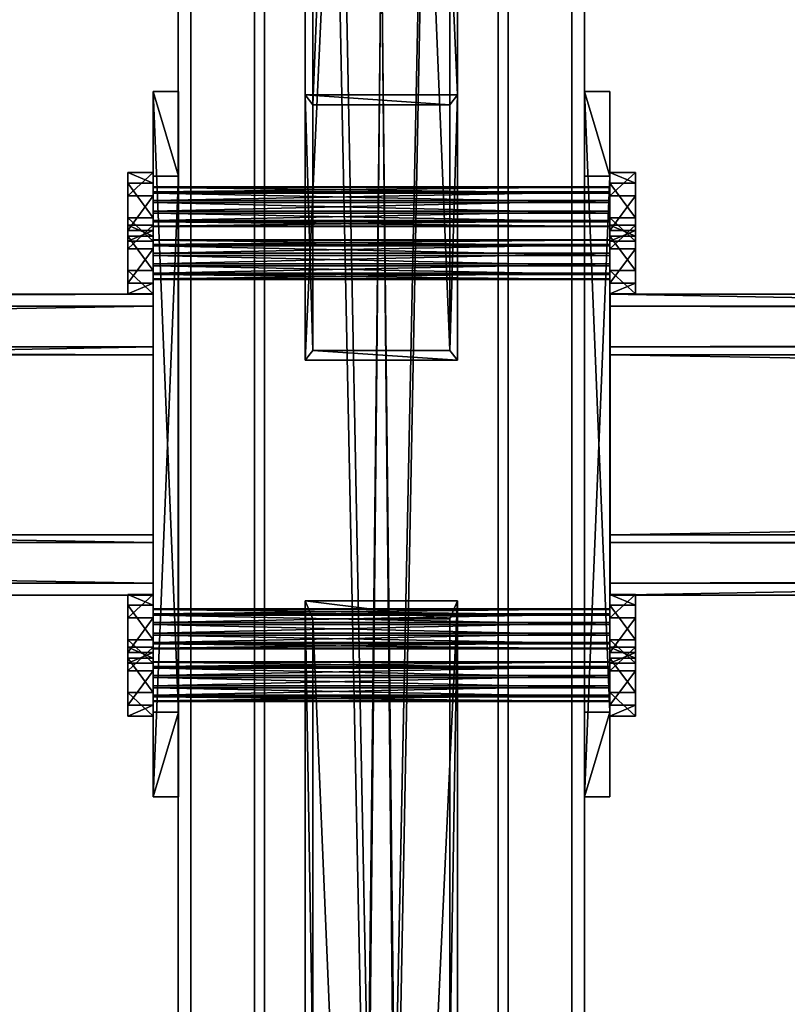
# Model space of a CAD drawing. Header units: millimetres. Extents: x -333 to 67333, y -930 to 39730.
# Tile 341 of 656: x 22158 to 22460, y 4355 to 4743. Entities that reach past the tile are written whole.
import ezdxf

# ---------------------------------------------------------------- set-up
doc = ezdxf.new("R2010")
doc.units = ezdxf.units.MM
for name, color, linetype in [('5', 7, 'Continuous'), ('6', 7, 'Continuous'), ('8', 7, 'Continuous'), ('95', 7, 'Continuous'), ('99', 7, 'Continuous')]:
    doc.layers.add(name, color=color, linetype=linetype)

msp = doc.modelspace()

# ---------------------------------------------------------------- meshes
at = {"layer": '5', "color": 131}
mesh = msp.add_polyface(dxfattribs=at)
corners = [(22346, 185.3, 2984), (22254, 185.3, 2984), (22254, 9385, 2984), (22346, 9385, 2984), (22254, 185.3, 3076), (22254, 9385, 3076), (22346, 185.3, 3076), (22346, 9385, 3076), (22350, 185.3, 2980), (22350, 185.3, 3080), (22350, 9385, 3080), (22350, 9385, 2980), (22250, 185.3, 3080), (22250, 9385, 3080), (22250, 185.3, 2980), (22250, 9385, 2980)]
mesh.append_faces([[corners[k] for k in face] for face in [(0, 2, 3, 3), (1, 5, 2, 2), (4, 7, 5, 5), (6, 3, 7, 7), (8, 10, 11, 11), (9, 13, 10, 10), (12, 15, 13, 13), (14, 11, 15, 15)]], dxfattribs={"vtx0": -1, "color": 131})
mesh.append_faces([[corners[k] for k in face] for face in [(9, 6, 12, 12), (6, 8, 0, 0), (0, 8, 1, 1), (12, 4, 14, 14), (4, 12, 6, 6), (14, 1, 8, 8), (11, 3, 15, 15), (3, 10, 7, 7), (7, 10, 5, 5), (15, 2, 13, 13), (2, 15, 3, 3), (13, 5, 10, 10)]], dxfattribs={"vtx0": -1, "vtx1": -1, "color": 131})
mesh.append_faces([[corners[k] for k in face] for face in [(6, 9, 8, 8), (14, 4, 1, 1), (3, 11, 10, 10), (13, 2, 5, 5)]], dxfattribs={"vtx0": -1, "vtx2": -1, "vtx3": -1, "color": 131})
mesh.append_faces([[corners[k] for k in face] for face in [(0, 1, 2, 2), (1, 4, 5, 5), (4, 6, 7, 7), (6, 0, 3, 3), (8, 9, 10, 10), (9, 12, 13, 13), (12, 14, 15, 15), (14, 8, 11, 11)]], dxfattribs={"vtx2": -1, "vtx3": -1, "color": 131})
mesh = msp.add_polyface(dxfattribs=at)
corners = [(16790.08, 4540.33, 4064.12), (16790.08, 4630.32, 4083.25), (22210.09, 4630.32, 4083.25), (22210.09, 4540.33, 4064.12), (16790.08, 4611.2, 4173.24), (22210.09, 4611.2, 4173.24), (16790.08, 4521.21, 4154.11), (22210.09, 4521.21, 4154.11), (16790.08, 4537.25, 4059.38), (16790.08, 4516.46, 4157.19), (22210.09, 4516.46, 4157.19), (22210.09, 4537.25, 4059.38), (16790.08, 4614.28, 4177.98), (22210.09, 4614.28, 4177.98), (16790.08, 4635.07, 4080.17), (22210.09, 4635.07, 4080.17)]
mesh.append_faces([[corners[k] for k in face] for face in [(0, 2, 3, 3), (1, 5, 2, 2), (4, 7, 5, 5), (6, 3, 7, 7), (8, 10, 11, 11), (9, 13, 10, 10), (12, 15, 13, 13), (14, 11, 15, 15)]], dxfattribs={"vtx0": -1, "color": 131})
mesh.append_faces([[corners[k] for k in face] for face in [(9, 6, 12, 12), (6, 8, 0, 0), (0, 8, 1, 1), (12, 4, 14, 14), (4, 12, 6, 6), (14, 1, 8, 8), (3, 10, 7, 7), (7, 10, 5, 5), (15, 2, 13, 13)]], dxfattribs={"vtx0": -1, "vtx1": -1, "color": 131})
mesh.append_faces([[corners[k] for k in face] for face in [(6, 9, 8, 8), (14, 4, 1, 1), (11, 3, 2, 2), (3, 11, 10, 10), (5, 10, 13, 13), (2, 15, 11, 11), (13, 2, 5, 5)]], dxfattribs={"vtx0": -1, "vtx2": -1, "vtx3": -1, "color": 131})
mesh.append_faces([[corners[k] for k in face] for face in [(0, 1, 2, 2), (1, 4, 5, 5), (4, 6, 7, 7), (6, 0, 3, 3), (8, 9, 10, 10), (9, 12, 13, 13), (12, 14, 15, 15), (14, 8, 11, 11)]], dxfattribs={"vtx2": -1, "vtx3": -1, "color": 131})
mesh = msp.add_polyface(dxfattribs=at)
corners = [(22390.09, 4540.33, 4064.12), (22390.09, 4630.32, 4083.25), (27810.08, 4630.32, 4083.25), (27810.08, 4540.33, 4064.12), (22390.09, 4611.2, 4173.24), (27810.08, 4611.2, 4173.24), (22390.09, 4521.21, 4154.11), (27810.08, 4521.21, 4154.11), (22390.09, 4537.25, 4059.38), (22390.09, 4516.46, 4157.19), (27810.08, 4516.46, 4157.19), (27810.08, 4537.25, 4059.38), (22390.09, 4614.28, 4177.98), (27810.08, 4614.28, 4177.98), (22390.09, 4635.07, 4080.17), (27810.08, 4635.07, 4080.17)]
mesh.append_faces([[corners[k] for k in face] for face in [(0, 2, 3, 3), (1, 5, 2, 2), (4, 7, 5, 5), (6, 3, 7, 7), (8, 10, 11, 11), (9, 13, 10, 10), (12, 15, 13, 13), (14, 11, 15, 15)]], dxfattribs={"vtx0": -1, "color": 131})
mesh.append_faces([[corners[k] for k in face] for face in [(9, 6, 12, 12), (6, 8, 0, 0), (0, 8, 1, 1), (12, 4, 14, 14), (4, 12, 6, 6), (14, 1, 8, 8), (11, 3, 15, 15), (3, 10, 7, 7), (13, 7, 10, 10)]], dxfattribs={"vtx0": -1, "vtx1": -1, "color": 131})
mesh.append_faces([[corners[k] for k in face] for face in [(6, 9, 8, 8), (14, 4, 1, 1), (3, 11, 10, 10), (15, 3, 2, 2), (2, 13, 15, 15), (13, 2, 5, 5), (13, 5, 7, 7)]], dxfattribs={"vtx0": -1, "vtx2": -1, "vtx3": -1, "color": 131})
mesh.append_faces([[corners[k] for k in face] for face in [(0, 1, 2, 2), (1, 4, 5, 5), (4, 6, 7, 7), (6, 0, 3, 3), (8, 9, 10, 10), (9, 12, 13, 13), (12, 14, 15, 15), (14, 8, 11, 11)]], dxfattribs={"vtx2": -1, "vtx3": -1, "color": 131})
at = {"layer": '6', "color": 2}
mesh = msp.add_polyface(dxfattribs=at)
corners = [(22225, 7914.78, 4751.68), (22375, 7914.78, 4751.68), (22375, 175.3, 3106.65), (22225, 175.3, 3106.65), (22375, 7883.59, 4898.4), (22375, 25.3, 3228.12), (22225, 7883.59, 4898.4), (22225, 25.3, 3228.12), (22220, 7915.82, 4746.79), (22220, 7882.55, 4903.29), (22220, 20.3, 3232.17), (22220, 180.3, 3102.61), (22380, 7882.55, 4903.29), (22380, 20.3, 3232.17), (22380, 7915.82, 4746.79), (22380, 180.3, 3102.61)]
mesh.append_faces([[corners[k] for k in face] for face in [(0, 2, 3, 3), (1, 5, 2, 2), (4, 7, 5, 5), (6, 3, 7, 7), (8, 10, 11, 11), (9, 13, 10, 10), (12, 15, 13, 13), (14, 11, 15, 15)]], dxfattribs={"vtx0": -1, "color": 2})
mesh.append_faces([[corners[k] for k in face] for face in [(9, 6, 12, 12), (6, 8, 0, 0), (0, 8, 1, 1), (12, 4, 14, 14), (4, 12, 6, 6), (14, 1, 8, 8), (11, 3, 15, 15), (3, 10, 7, 7), (7, 10, 5, 5), (15, 2, 13, 13), (2, 15, 3, 3), (13, 5, 10, 10)]], dxfattribs={"vtx0": -1, "vtx1": -1, "color": 2})
mesh.append_faces([[corners[k] for k in face] for face in [(6, 9, 8, 8), (14, 4, 1, 1), (3, 11, 10, 10), (13, 2, 5, 5)]], dxfattribs={"vtx0": -1, "vtx2": -1, "vtx3": -1, "color": 2})
mesh.append_faces([[corners[k] for k in face] for face in [(0, 1, 2, 2), (1, 4, 5, 5), (4, 6, 7, 7), (6, 0, 3, 3), (8, 9, 10, 10), (9, 12, 13, 13), (12, 14, 15, 15), (14, 8, 11, 11)]], dxfattribs={"vtx2": -1, "vtx3": -1, "color": 2})
at = {"layer": '8', "color": 253}
mesh = msp.add_polyface(dxfattribs=at)
corners = [(22273, 5920.24, 3080), (22327, 5920.24, 3080), (22327, 4612.96, 4044.77), (22273, 4612.96, 4044.77), (22327, 6044.86, 3080), (22327, 4709.72, 4065.33), (22273, 6044.86, 3080), (22273, 4709.72, 4065.33), (22270, 5915.19, 3080), (22270, 6049.91, 3080), (22270, 4713.64, 4066.17), (22270, 4609.04, 4043.93), (22330, 6049.91, 3080), (22330, 4713.64, 4066.17), (22330, 5915.19, 3080), (22330, 4609.04, 4043.93)]
mesh.append_faces([[corners[k] for k in face] for face in [(0, 2, 3, 3), (1, 5, 2, 2), (4, 7, 5, 5), (6, 3, 7, 7), (8, 10, 11, 11), (9, 13, 10, 10), (12, 15, 13, 13), (14, 11, 15, 15)]], dxfattribs={"vtx0": -1, "color": 253})
mesh.append_faces([[corners[k] for k in face] for face in [(9, 6, 12, 12), (6, 8, 0, 0), (0, 8, 1, 1), (12, 4, 14, 14), (4, 12, 6, 6), (14, 1, 8, 8), (11, 3, 15, 15), (3, 10, 7, 7), (7, 10, 5, 5), (15, 2, 13, 13), (2, 15, 3, 3), (13, 5, 10, 10)]], dxfattribs={"vtx0": -1, "vtx1": -1, "color": 253})
mesh.append_faces([[corners[k] for k in face] for face in [(6, 9, 8, 8), (14, 4, 1, 1), (3, 11, 10, 10), (13, 2, 5, 5)]], dxfattribs={"vtx0": -1, "vtx2": -1, "vtx3": -1, "color": 253})
mesh.append_faces([[corners[k] for k in face] for face in [(0, 1, 2, 2), (1, 4, 5, 5), (4, 6, 7, 7), (6, 0, 3, 3), (8, 9, 10, 10), (9, 12, 13, 13), (12, 14, 15, 15), (14, 8, 11, 11)]], dxfattribs={"vtx2": -1, "vtx3": -1, "color": 253})
mesh = msp.add_polyface(dxfattribs=at)
corners = [(22273, 4507.16, 4022.28), (22327, 4507.16, 4022.28), (22327, 3230.36, 3080), (22273, 3230.36, 3080), (22327, 4332.13, 3985.08), (22327, 3105.74, 3080), (22273, 4332.13, 3985.08), (22273, 3105.74, 3080), (22270, 4514.26, 4023.79), (22270, 4325.04, 3983.57), (22270, 3100.69, 3080), (22270, 3235.41, 3080), (22330, 4325.04, 3983.57), (22330, 3100.69, 3080), (22330, 4514.26, 4023.79), (22330, 3235.41, 3080)]
mesh.append_faces([[corners[k] for k in face] for face in [(0, 2, 3, 3), (1, 5, 2, 2), (4, 7, 5, 5), (6, 3, 7, 7), (8, 10, 11, 11), (9, 13, 10, 10), (12, 15, 13, 13), (14, 11, 15, 15)]], dxfattribs={"vtx0": -1, "color": 253})
mesh.append_faces([[corners[k] for k in face] for face in [(9, 6, 12, 12), (6, 8, 0, 0), (0, 8, 1, 1), (12, 4, 14, 14), (4, 12, 6, 6), (14, 1, 8, 8), (11, 3, 15, 15), (3, 10, 7, 7), (7, 10, 5, 5), (15, 2, 13, 13), (2, 15, 3, 3), (13, 5, 10, 10)]], dxfattribs={"vtx0": -1, "vtx1": -1, "color": 253})
mesh.append_faces([[corners[k] for k in face] for face in [(6, 9, 8, 8), (14, 4, 1, 1), (3, 11, 10, 10), (13, 2, 5, 5)]], dxfattribs={"vtx0": -1, "vtx2": -1, "vtx3": -1, "color": 253})
mesh.append_faces([[corners[k] for k in face] for face in [(0, 1, 2, 2), (1, 4, 5, 5), (4, 6, 7, 7), (6, 0, 3, 3), (8, 9, 10, 10), (9, 12, 13, 13), (12, 14, 15, 15), (14, 8, 11, 11)]], dxfattribs={"vtx2": -1, "vtx3": -1, "color": 253})
at = {"layer": '95', "color": 7}
mesh = msp.add_polyface(dxfattribs=at)
corners = [(22210.07, 4641.11, 4187.73), (22210.07, 4656.33, 4182.79), (22210.07, 4656.55, 4186.92), (22210.07, 4643.37, 4191.2), (22210.07, 4654.67, 4190.61), (22210.07, 4647.06, 4193.08), (22210.07, 4651.19, 4192.87), (22200.07, 4662.28, 4188.14), (22200.07, 4657.99, 4174.96), (22210.07, 4657.99, 4174.96), (22210.07, 4662.28, 4188.14), (22200.07, 4644.44, 4172.08), (22210.07, 4644.44, 4172.08), (22200.07, 4635.17, 4182.38), (22210.07, 4635.17, 4182.38), (22200.07, 4639.45, 4195.56), (22210.07, 4639.45, 4195.56), (22200.07, 4653, 4198.44), (22210.07, 4653, 4198.44), (22210.07, 4663.57, 4082.09), (22210.07, 4674.87, 4081.5), (22210.07, 4677.12, 4084.97), (22210.07, 4661.69, 4085.78), (22210.07, 4677.34, 4089.11), (22210.07, 4661.9, 4089.92), (22210.07, 4675.46, 4092.8), (22200.07, 4683.07, 4090.33), (22200.07, 4678.78, 4077.15), (22210.07, 4678.78, 4077.15), (22210.07, 4683.07, 4090.33), (22200.07, 4665.23, 4074.27), (22210.07, 4665.23, 4074.27), (22200.07, 4655.96, 4084.56), (22210.07, 4655.96, 4084.56), (22200.07, 4660.24, 4097.74), (22210.07, 4660.24, 4097.74), (22200.07, 4673.79, 4100.62), (22210.07, 4673.79, 4100.62)]
mesh.append_faces([[corners[k] for k in face] for face in [(5, 4, 6, 6), (7, 9, 10, 10), (8, 12, 9, 9), (11, 14, 12, 12), (13, 16, 14, 14), (15, 18, 16, 16), (17, 10, 18, 18), (8, 13, 11, 11), (15, 7, 17, 17), (10, 16, 18, 18), (26, 28, 29, 29), (27, 31, 28, 28), (30, 33, 31, 31), (32, 35, 33, 33), (34, 37, 35, 35), (36, 29, 37, 37), (27, 32, 30, 30), (34, 26, 36, 36), (29, 35, 37, 37)]], dxfattribs={"vtx0": -1, "color": 7})
mesh.append_faces([[corners[k] for k in face] for face in [(13, 7, 15, 15), (32, 26, 34, 34)]], dxfattribs={"vtx0": -1, "vtx1": -1, "color": 7})
mesh.append_faces([[corners[k] for k in face] for face in [(0, 1, 2, 2), (3, 2, 4, 4), (13, 8, 7, 7), (16, 10, 9, 9), (19, 20, 21, 21), (22, 21, 23, 23), (24, 23, 25, 25), (32, 27, 26, 26), (35, 29, 28, 28)]], dxfattribs={"vtx0": -1, "vtx2": -1, "vtx3": -1, "color": 7})
mesh.append_faces([[corners[k] for k in face] for face in [(7, 8, 9, 9), (8, 11, 12, 12), (11, 13, 14, 14), (13, 15, 16, 16), (15, 17, 18, 18), (17, 7, 10, 10), (26, 27, 28, 28), (27, 30, 31, 31), (30, 32, 33, 33), (32, 34, 35, 35), (34, 36, 37, 37), (36, 26, 29, 29)]], dxfattribs={"vtx2": -1, "vtx3": -1, "color": 7})
mesh = msp.add_polyface(dxfattribs=at)
corners = [(22210.07, 4656.55, 4186.92), (22390.07, 4656.33, 4182.79), (22390.07, 4656.55, 4186.92), (22210.07, 4656.33, 4182.79), (22390.07, 4654.07, 4179.31), (22210.07, 4654.07, 4179.31), (22390.07, 4650.38, 4177.43), (22210.07, 4650.38, 4177.43), (22390.07, 4646.25, 4177.65), (22210.07, 4646.25, 4177.65), (22390.07, 4642.78, 4179.91), (22210.07, 4642.78, 4179.91), (22390.07, 4640.9, 4183.6), (22210.07, 4640.9, 4183.6), (22390.07, 4641.11, 4187.73), (22210.07, 4641.11, 4187.73), (22390.07, 4643.37, 4191.2), (22210.07, 4643.37, 4191.2), (22390.07, 4647.06, 4193.08), (22210.07, 4647.06, 4193.08), (22390.07, 4651.19, 4192.87), (22210.07, 4651.19, 4192.87), (22390.07, 4654.67, 4190.61), (22210.07, 4654.67, 4190.61), (22390.07, 4639.45, 4195.56), (22390.07, 4657.99, 4174.96), (22390.07, 4662.28, 4188.14), (22390.07, 4653, 4198.44), (22210.07, 4677.34, 4089.11), (22390.07, 4677.12, 4084.97), (22390.07, 4677.34, 4089.11), (22210.07, 4677.12, 4084.97), (22390.07, 4674.87, 4081.5), (22210.07, 4674.87, 4081.5), (22390.07, 4671.18, 4079.62), (22210.07, 4671.18, 4079.62), (22390.07, 4667.04, 4079.84), (22210.07, 4667.04, 4079.84), (22390.07, 4663.57, 4082.09), (22210.07, 4663.57, 4082.09), (22390.07, 4661.69, 4085.78), (22210.07, 4661.69, 4085.78), (22390.07, 4661.9, 4089.92), (22210.07, 4661.9, 4089.92), (22390.07, 4664.16, 4093.39), (22210.07, 4664.16, 4093.39), (22390.07, 4667.85, 4095.27), (22210.07, 4667.85, 4095.27), (22390.07, 4671.98, 4095.05), (22210.07, 4671.98, 4095.05), (22390.07, 4675.46, 4092.8), (22210.07, 4675.46, 4092.8), (22390.07, 4655.96, 4084.56), (22390.07, 4678.78, 4077.15), (22390.07, 4683.07, 4090.33), (22390.07, 4660.24, 4097.74), (22390.07, 4673.79, 4100.62)]
mesh.append_faces([[corners[k] for k in face] for face in [(0, 1, 2, 2), (3, 4, 1, 1), (5, 6, 4, 4), (7, 8, 6, 6), (9, 10, 8, 8), (11, 12, 10, 10), (13, 14, 12, 12), (15, 16, 14, 14), (17, 18, 16, 16), (19, 20, 18, 18), (21, 22, 20, 20), (23, 2, 22, 22), (22, 18, 20, 20), (24, 26, 27, 27), (28, 29, 30, 30), (31, 32, 29, 29), (33, 34, 32, 32), (35, 36, 34, 34), (37, 38, 36, 36), (39, 40, 38, 38), (41, 42, 40, 40), (43, 44, 42, 42), (45, 46, 44, 44), (47, 48, 46, 46), (49, 50, 48, 48), (51, 30, 50, 50), (50, 46, 48, 48), (36, 32, 34, 34), (55, 54, 56, 56)]], dxfattribs={"vtx0": -1, "color": 7})
mesh.append_faces([[corners[k] for k in face] for face in [(18, 22, 16, 16), (16, 2, 14, 14), (46, 50, 44, 44), (44, 50, 42, 42)]], dxfattribs={"vtx0": -1, "vtx1": -1, "color": 7})
mesh.append_faces([[corners[k] for k in face] for face in [(16, 22, 2, 2), (14, 2, 1, 1), (12, 1, 4, 4), (10, 4, 6, 6), (24, 25, 26, 26), (42, 50, 30, 30), (42, 30, 29, 29), (38, 29, 32, 32), (52, 53, 54, 54)]], dxfattribs={"vtx0": -1, "vtx2": -1, "vtx3": -1, "color": 7})
mesh = msp.add_polyface(dxfattribs=at)
corners = [(22390.07, 4641.11, 4187.73), (22390.07, 4656.33, 4182.79), (22390.07, 4640.9, 4183.6), (22390.07, 4654.07, 4179.31), (22390.07, 4642.78, 4179.91), (22390.07, 4650.38, 4177.43), (22390.07, 4646.25, 4177.65), (22390.07, 4662.28, 4188.14), (22390.07, 4657.99, 4174.96), (22400.07, 4657.99, 4174.96), (22400.07, 4662.28, 4188.14), (22390.07, 4644.44, 4172.08), (22400.07, 4644.44, 4172.08), (22390.07, 4635.17, 4182.38), (22400.07, 4635.17, 4182.38), (22390.07, 4639.45, 4195.56), (22400.07, 4639.45, 4195.56), (22390.07, 4653, 4198.44), (22400.07, 4653, 4198.44), (22390.07, 4661.9, 4089.92), (22390.07, 4677.12, 4084.97), (22390.07, 4661.69, 4085.78), (22390.07, 4663.57, 4082.09), (22390.07, 4674.87, 4081.5), (22390.07, 4667.04, 4079.84), (22390.07, 4683.07, 4090.33), (22390.07, 4678.78, 4077.15), (22400.07, 4678.78, 4077.15), (22400.07, 4683.07, 4090.33), (22390.07, 4665.23, 4074.27), (22400.07, 4665.23, 4074.27), (22390.07, 4655.96, 4084.56), (22400.07, 4655.96, 4084.56), (22390.07, 4660.24, 4097.74), (22400.07, 4660.24, 4097.74), (22390.07, 4673.79, 4100.62), (22400.07, 4673.79, 4100.62)]
mesh.append_faces([[corners[k] for k in face] for face in [(4, 5, 6, 6), (7, 9, 10, 10), (8, 12, 9, 9), (11, 14, 12, 12), (13, 16, 14, 14), (15, 18, 16, 16), (17, 10, 18, 18), (8, 13, 11, 11), (10, 16, 18, 18), (14, 9, 12, 12), (25, 27, 28, 28), (26, 30, 27, 27), (29, 32, 30, 30), (31, 34, 32, 32), (33, 36, 34, 34), (35, 28, 36, 36), (26, 31, 29, 29), (28, 34, 36, 36), (32, 27, 30, 30)]], dxfattribs={"vtx0": -1, "color": 7})
mesh.append_faces([[corners[k] for k in face] for face in [(0, 1, 2, 2), (2, 3, 4, 4), (13, 8, 15, 15), (16, 10, 14, 14), (19, 20, 21, 21), (21, 20, 22, 22), (22, 23, 24, 24), (31, 25, 33, 33), (34, 28, 32, 32)]], dxfattribs={"vtx0": -1, "vtx1": -1, "color": 7})
mesh.append_faces([[corners[k] for k in face] for face in [(14, 10, 9, 9), (32, 28, 27, 27)]], dxfattribs={"vtx0": -1, "vtx2": -1, "vtx3": -1, "color": 7})
mesh.append_faces([[corners[k] for k in face] for face in [(7, 8, 9, 9), (8, 11, 12, 12), (11, 13, 14, 14), (13, 15, 16, 16), (15, 17, 18, 18), (17, 7, 10, 10), (25, 26, 27, 27), (26, 29, 30, 30), (29, 31, 32, 32), (31, 33, 34, 34), (33, 35, 36, 36), (35, 25, 28, 28)]], dxfattribs={"vtx2": -1, "vtx3": -1, "color": 7})
mesh = msp.add_polyface(dxfattribs=at)
corners = [(22210.07, 4656.55, 4186.92), (22210.07, 4656.33, 4182.79), (22390.07, 4656.33, 4182.79), (22210.07, 4654.07, 4179.31), (22390.07, 4654.07, 4179.31), (22210.07, 4650.38, 4177.43), (22390.07, 4650.38, 4177.43), (22210.07, 4646.25, 4177.65), (22390.07, 4646.25, 4177.65), (22210.07, 4642.78, 4179.91), (22390.07, 4642.78, 4179.91), (22210.07, 4640.9, 4183.6), (22390.07, 4640.9, 4183.6), (22210.07, 4641.11, 4187.73), (22390.07, 4641.11, 4187.73), (22210.07, 4643.37, 4191.2), (22390.07, 4643.37, 4191.2), (22210.07, 4647.06, 4193.08), (22390.07, 4647.06, 4193.08), (22210.07, 4651.19, 4192.87), (22390.07, 4651.19, 4192.87), (22210.07, 4654.67, 4190.61), (22390.07, 4654.67, 4190.61), (22390.07, 4656.55, 4186.92), (22210.07, 4639.45, 4195.56), (22210.07, 4657.99, 4174.96), (22210.07, 4635.17, 4182.38), (22210.07, 4644.44, 4172.08), (22210.07, 4677.34, 4089.11), (22210.07, 4677.12, 4084.97), (22390.07, 4677.12, 4084.97), (22210.07, 4674.87, 4081.5), (22390.07, 4674.87, 4081.5), (22210.07, 4671.18, 4079.62), (22390.07, 4671.18, 4079.62), (22210.07, 4667.04, 4079.84), (22390.07, 4667.04, 4079.84), (22210.07, 4663.57, 4082.09), (22390.07, 4663.57, 4082.09), (22210.07, 4661.69, 4085.78), (22390.07, 4661.69, 4085.78), (22210.07, 4661.9, 4089.92), (22390.07, 4661.9, 4089.92), (22210.07, 4664.16, 4093.39), (22390.07, 4664.16, 4093.39), (22210.07, 4667.85, 4095.27), (22390.07, 4667.85, 4095.27), (22210.07, 4671.98, 4095.05), (22390.07, 4671.98, 4095.05), (22210.07, 4675.46, 4092.8), (22390.07, 4675.46, 4092.8), (22390.07, 4677.34, 4089.11), (22210.07, 4660.24, 4097.74), (22210.07, 4678.78, 4077.15), (22210.07, 4655.96, 4084.56), (22210.07, 4665.23, 4074.27)]
mesh.append_faces([[corners[k] for k in face] for face in [(5, 9, 7, 7), (26, 25, 27, 27), (31, 35, 33, 33), (43, 47, 45, 45), (54, 53, 55, 55)]], dxfattribs={"vtx0": -1, "color": 7})
mesh.append_faces([[corners[k] for k in face] for face in [(9, 3, 11, 11), (11, 1, 13, 13), (13, 0, 15, 15), (15, 21, 17, 17), (24, 25, 26, 26), (35, 31, 37, 37), (37, 29, 39, 39), (39, 28, 41, 41), (41, 49, 43, 43), (52, 53, 54, 54)]], dxfattribs={"vtx0": -1, "vtx1": -1, "color": 7})
mesh.append_faces([[corners[k] for k in face] for face in [(9, 5, 3, 3), (11, 3, 1, 1), (43, 49, 47, 47)]], dxfattribs={"vtx0": -1, "vtx2": -1, "vtx3": -1, "color": 7})
mesh.append_faces([[corners[k] for k in face] for face in [(0, 1, 2, 2), (1, 3, 4, 4), (3, 5, 6, 6), (5, 7, 8, 8), (7, 9, 10, 10), (9, 11, 12, 12), (11, 13, 14, 14), (13, 15, 16, 16), (15, 17, 18, 18), (17, 19, 20, 20), (19, 21, 22, 22), (21, 0, 23, 23), (28, 29, 30, 30), (29, 31, 32, 32), (31, 33, 34, 34), (33, 35, 36, 36), (35, 37, 38, 38), (37, 39, 40, 40), (39, 41, 42, 42), (41, 43, 44, 44), (43, 45, 46, 46), (45, 47, 48, 48), (47, 49, 50, 50), (49, 28, 51, 51)]], dxfattribs={"vtx2": -1, "vtx3": -1, "color": 7})
mesh = msp.add_polyface(dxfattribs=at)
corners = [(22210.07, 4474.83, 4152.39), (22210.07, 4490.04, 4147.44), (22210.07, 4490.26, 4151.58), (22210.07, 4477.08, 4155.86), (22210.07, 4488.38, 4155.27), (22210.07, 4480.77, 4157.74), (22210.07, 4484.91, 4157.52), (22200.07, 4495.99, 4152.8), (22200.07, 4491.71, 4139.62), (22210.07, 4491.71, 4139.62), (22210.07, 4495.99, 4152.8), (22200.07, 4478.15, 4136.74), (22210.07, 4478.15, 4136.74), (22200.07, 4468.88, 4147.04), (22210.07, 4468.88, 4147.04), (22200.07, 4473.16, 4160.21), (22210.07, 4473.16, 4160.21), (22200.07, 4486.72, 4163.09), (22210.07, 4486.72, 4163.09), (22210.07, 4497.28, 4046.75), (22210.07, 4508.58, 4046.16), (22210.07, 4510.84, 4049.63), (22210.07, 4495.4, 4050.44), (22210.07, 4511.05, 4053.76), (22210.07, 4495.62, 4054.57), (22210.07, 4509.17, 4057.45), (22200.07, 4516.78, 4054.98), (22200.07, 4512.5, 4041.8), (22210.07, 4512.5, 4041.8), (22210.07, 4516.78, 4054.98), (22200.07, 4498.94, 4038.92), (22210.07, 4498.94, 4038.92), (22200.07, 4489.67, 4049.22), (22210.07, 4489.67, 4049.22), (22200.07, 4493.96, 4062.4), (22210.07, 4493.96, 4062.4), (22200.07, 4507.51, 4065.28), (22210.07, 4507.51, 4065.28)]
mesh.append_faces([[corners[k] for k in face] for face in [(5, 4, 6, 6), (7, 9, 10, 10), (8, 12, 9, 9), (11, 14, 12, 12), (13, 16, 14, 14), (15, 18, 16, 16), (17, 10, 18, 18), (8, 13, 11, 11), (15, 7, 17, 17), (10, 16, 18, 18), (26, 28, 29, 29), (27, 31, 28, 28), (30, 33, 31, 31), (32, 35, 33, 33), (34, 37, 35, 35), (36, 29, 37, 37), (27, 32, 30, 30), (34, 26, 36, 36), (29, 35, 37, 37)]], dxfattribs={"vtx0": -1, "color": 7})
mesh.append_faces([[corners[k] for k in face] for face in [(13, 7, 15, 15), (32, 26, 34, 34)]], dxfattribs={"vtx0": -1, "vtx1": -1, "color": 7})
mesh.append_faces([[corners[k] for k in face] for face in [(0, 1, 2, 2), (3, 2, 4, 4), (13, 8, 7, 7), (16, 10, 9, 9), (19, 20, 21, 21), (22, 21, 23, 23), (24, 23, 25, 25), (32, 27, 26, 26), (35, 29, 28, 28)]], dxfattribs={"vtx0": -1, "vtx2": -1, "vtx3": -1, "color": 7})
mesh.append_faces([[corners[k] for k in face] for face in [(7, 8, 9, 9), (8, 11, 12, 12), (11, 13, 14, 14), (13, 15, 16, 16), (15, 17, 18, 18), (17, 7, 10, 10), (26, 27, 28, 28), (27, 30, 31, 31), (30, 32, 33, 33), (32, 34, 35, 35), (34, 36, 37, 37), (36, 26, 29, 29)]], dxfattribs={"vtx2": -1, "vtx3": -1, "color": 7})
mesh = msp.add_polyface(dxfattribs=at)
corners = [(22210.07, 4490.26, 4151.58), (22390.07, 4490.04, 4147.44), (22390.07, 4490.26, 4151.58), (22210.07, 4490.04, 4147.44), (22390.07, 4487.79, 4143.97), (22210.07, 4487.79, 4143.97), (22390.07, 4484.1, 4142.09), (22210.07, 4484.1, 4142.09), (22390.07, 4479.96, 4142.31), (22210.07, 4479.96, 4142.31), (22390.07, 4476.49, 4144.56), (22210.07, 4476.49, 4144.56), (22390.07, 4474.61, 4148.25), (22210.07, 4474.61, 4148.25), (22390.07, 4474.83, 4152.39), (22210.07, 4474.83, 4152.39), (22390.07, 4477.08, 4155.86), (22210.07, 4477.08, 4155.86), (22390.07, 4480.77, 4157.74), (22210.07, 4480.77, 4157.74), (22390.07, 4484.91, 4157.52), (22210.07, 4484.91, 4157.52), (22390.07, 4488.38, 4155.27), (22210.07, 4488.38, 4155.27), (22390.07, 4468.88, 4147.04), (22390.07, 4491.71, 4139.62), (22390.07, 4495.99, 4152.8), (22390.07, 4473.16, 4160.21), (22390.07, 4486.72, 4163.09), (22210.07, 4511.05, 4053.76), (22390.07, 4510.84, 4049.63), (22390.07, 4511.05, 4053.76), (22210.07, 4510.84, 4049.63), (22390.07, 4508.58, 4046.16), (22210.07, 4508.58, 4046.16), (22390.07, 4504.89, 4044.28), (22210.07, 4504.89, 4044.28), (22390.07, 4500.75, 4044.49), (22210.07, 4500.75, 4044.49), (22390.07, 4497.28, 4046.75), (22210.07, 4497.28, 4046.75), (22390.07, 4495.4, 4050.44), (22210.07, 4495.4, 4050.44), (22390.07, 4495.62, 4054.57), (22210.07, 4495.62, 4054.57), (22390.07, 4497.87, 4058.05), (22210.07, 4497.87, 4058.05), (22390.07, 4501.56, 4059.93), (22210.07, 4501.56, 4059.93), (22390.07, 4505.7, 4059.71), (22210.07, 4505.7, 4059.71), (22390.07, 4509.17, 4057.45), (22210.07, 4509.17, 4057.45), (22390.07, 4489.67, 4049.22), (22390.07, 4512.5, 4041.8), (22390.07, 4516.78, 4054.98), (22390.07, 4493.96, 4062.4), (22390.07, 4507.51, 4065.28)]
mesh.append_faces([[corners[k] for k in face] for face in [(0, 1, 2, 2), (3, 4, 1, 1), (5, 6, 4, 4), (7, 8, 6, 6), (9, 10, 8, 8), (11, 12, 10, 10), (13, 14, 12, 12), (15, 16, 14, 14), (17, 18, 16, 16), (19, 20, 18, 18), (21, 22, 20, 20), (23, 2, 22, 22), (22, 18, 20, 20), (27, 26, 28, 28), (29, 30, 31, 31), (32, 33, 30, 30), (34, 35, 33, 33), (36, 37, 35, 35), (38, 39, 37, 37), (40, 41, 39, 39), (42, 43, 41, 41), (44, 45, 43, 43), (46, 47, 45, 45), (48, 49, 47, 47), (50, 51, 49, 49), (52, 31, 51, 51), (51, 47, 49, 49), (37, 33, 35, 35), (56, 55, 57, 57)]], dxfattribs={"vtx0": -1, "color": 7})
mesh.append_faces([[corners[k] for k in face] for face in [(18, 22, 16, 16), (16, 2, 14, 14), (47, 51, 45, 45), (45, 51, 43, 43)]], dxfattribs={"vtx0": -1, "vtx1": -1, "color": 7})
mesh.append_faces([[corners[k] for k in face] for face in [(16, 22, 2, 2), (14, 2, 1, 1), (12, 1, 4, 4), (10, 4, 6, 6), (24, 25, 26, 26), (43, 51, 31, 31), (41, 31, 30, 30), (41, 30, 33, 33), (53, 54, 55, 55)]], dxfattribs={"vtx0": -1, "vtx2": -1, "vtx3": -1, "color": 7})
mesh = msp.add_polyface(dxfattribs=at)
corners = [(22390.07, 4474.83, 4152.39), (22390.07, 4490.04, 4147.44), (22390.07, 4474.61, 4148.25), (22390.07, 4487.79, 4143.97), (22390.07, 4476.49, 4144.56), (22390.07, 4484.1, 4142.09), (22390.07, 4479.96, 4142.31), (22390.07, 4495.99, 4152.8), (22390.07, 4491.71, 4139.62), (22400.07, 4491.71, 4139.62), (22400.07, 4495.99, 4152.8), (22390.07, 4478.15, 4136.74), (22400.07, 4478.15, 4136.74), (22390.07, 4468.88, 4147.04), (22400.07, 4468.88, 4147.04), (22390.07, 4473.16, 4160.21), (22400.07, 4473.16, 4160.21), (22390.07, 4486.72, 4163.09), (22400.07, 4486.72, 4163.09), (22390.07, 4495.62, 4054.57), (22390.07, 4511.05, 4053.76), (22390.07, 4495.4, 4050.44), (22390.07, 4508.58, 4046.16), (22390.07, 4497.28, 4046.75), (22390.07, 4500.75, 4044.49), (22390.07, 4516.78, 4054.98), (22390.07, 4512.5, 4041.8), (22400.07, 4512.5, 4041.8), (22400.07, 4516.78, 4054.98), (22390.07, 4498.94, 4038.92), (22400.07, 4498.94, 4038.92), (22390.07, 4489.67, 4049.22), (22400.07, 4489.67, 4049.22), (22390.07, 4493.96, 4062.4), (22400.07, 4493.96, 4062.4), (22390.07, 4507.51, 4065.28), (22400.07, 4507.51, 4065.28)]
mesh.append_faces([[corners[k] for k in face] for face in [(4, 5, 6, 6), (7, 9, 10, 10), (8, 12, 9, 9), (11, 14, 12, 12), (13, 16, 14, 14), (15, 18, 16, 16), (17, 10, 18, 18), (8, 13, 11, 11), (10, 16, 18, 18), (14, 9, 12, 12), (25, 27, 28, 28), (26, 30, 27, 27), (29, 32, 30, 30), (31, 34, 32, 32), (33, 36, 34, 34), (35, 28, 36, 36), (26, 31, 29, 29), (28, 34, 36, 36), (32, 27, 30, 30)]], dxfattribs={"vtx0": -1, "color": 7})
mesh.append_faces([[corners[k] for k in face] for face in [(0, 1, 2, 2), (2, 3, 4, 4), (13, 7, 15, 15), (16, 9, 14, 14), (19, 20, 21, 21), (21, 22, 23, 23), (23, 22, 24, 24), (31, 25, 33, 33), (34, 27, 32, 32)]], dxfattribs={"vtx0": -1, "vtx1": -1, "color": 7})
mesh.append_faces([[corners[k] for k in face] for face in [(16, 10, 9, 9), (34, 28, 27, 27)]], dxfattribs={"vtx0": -1, "vtx2": -1, "vtx3": -1, "color": 7})
mesh.append_faces([[corners[k] for k in face] for face in [(7, 8, 9, 9), (8, 11, 12, 12), (11, 13, 14, 14), (13, 15, 16, 16), (15, 17, 18, 18), (17, 7, 10, 10), (25, 26, 27, 27), (26, 29, 30, 30), (29, 31, 32, 32), (31, 33, 34, 34), (33, 35, 36, 36), (35, 25, 28, 28)]], dxfattribs={"vtx2": -1, "vtx3": -1, "color": 7})
mesh = msp.add_polyface(dxfattribs=at)
corners = [(22210.07, 4490.26, 4151.58), (22210.07, 4490.04, 4147.44), (22390.07, 4490.04, 4147.44), (22210.07, 4487.79, 4143.97), (22390.07, 4487.79, 4143.97), (22210.07, 4484.1, 4142.09), (22390.07, 4484.1, 4142.09), (22210.07, 4479.96, 4142.31), (22390.07, 4479.96, 4142.31), (22210.07, 4476.49, 4144.56), (22390.07, 4476.49, 4144.56), (22210.07, 4474.61, 4148.25), (22390.07, 4474.61, 4148.25), (22210.07, 4474.83, 4152.39), (22390.07, 4474.83, 4152.39), (22210.07, 4477.08, 4155.86), (22390.07, 4477.08, 4155.86), (22210.07, 4480.77, 4157.74), (22390.07, 4480.77, 4157.74), (22210.07, 4484.91, 4157.52), (22390.07, 4484.91, 4157.52), (22210.07, 4488.38, 4155.27), (22390.07, 4488.38, 4155.27), (22390.07, 4490.26, 4151.58), (22210.07, 4473.16, 4160.21), (22210.07, 4491.71, 4139.62), (22210.07, 4468.88, 4147.04), (22210.07, 4478.15, 4136.74), (22210.07, 4511.05, 4053.76), (22210.07, 4510.84, 4049.63), (22390.07, 4510.84, 4049.63), (22210.07, 4508.58, 4046.16), (22390.07, 4508.58, 4046.16), (22210.07, 4504.89, 4044.28), (22390.07, 4504.89, 4044.28), (22210.07, 4500.75, 4044.49), (22390.07, 4500.75, 4044.49), (22210.07, 4497.28, 4046.75), (22390.07, 4497.28, 4046.75), (22210.07, 4495.4, 4050.44), (22390.07, 4495.4, 4050.44), (22210.07, 4495.62, 4054.57), (22390.07, 4495.62, 4054.57), (22210.07, 4497.87, 4058.05), (22390.07, 4497.87, 4058.05), (22210.07, 4501.56, 4059.93), (22390.07, 4501.56, 4059.93), (22210.07, 4505.7, 4059.71), (22390.07, 4505.7, 4059.71), (22210.07, 4509.17, 4057.45), (22390.07, 4509.17, 4057.45), (22390.07, 4511.05, 4053.76), (22210.07, 4493.96, 4062.4), (22210.07, 4512.5, 4041.8), (22210.07, 4489.67, 4049.22), (22210.07, 4498.94, 4038.92)]
mesh.append_faces([[corners[k] for k in face] for face in [(5, 9, 7, 7), (26, 25, 27, 27), (31, 35, 33, 33), (43, 47, 45, 45), (54, 53, 55, 55)]], dxfattribs={"vtx0": -1, "color": 7})
mesh.append_faces([[corners[k] for k in face] for face in [(9, 3, 11, 11), (11, 1, 13, 13), (13, 0, 15, 15), (15, 21, 17, 17), (24, 25, 26, 26), (35, 31, 37, 37), (37, 29, 39, 39), (39, 28, 41, 41), (41, 49, 43, 43), (52, 53, 54, 54)]], dxfattribs={"vtx0": -1, "vtx1": -1, "color": 7})
mesh.append_faces([[corners[k] for k in face] for face in [(9, 5, 3, 3), (11, 3, 1, 1), (43, 49, 47, 47)]], dxfattribs={"vtx0": -1, "vtx2": -1, "vtx3": -1, "color": 7})
mesh.append_faces([[corners[k] for k in face] for face in [(0, 1, 2, 2), (1, 3, 4, 4), (3, 5, 6, 6), (5, 7, 8, 8), (7, 9, 10, 10), (9, 11, 12, 12), (11, 13, 14, 14), (13, 15, 16, 16), (15, 17, 18, 18), (17, 19, 20, 20), (19, 21, 22, 22), (21, 0, 23, 23), (28, 29, 30, 30), (29, 31, 32, 32), (31, 33, 34, 34), (33, 35, 36, 36), (35, 37, 38, 38), (37, 39, 40, 40), (39, 41, 42, 42), (41, 43, 44, 44), (43, 45, 46, 46), (45, 47, 48, 48), (47, 49, 50, 50), (49, 28, 51, 51)]], dxfattribs={"vtx2": -1, "vtx3": -1, "color": 7})
at = {"layer": '99', "color": 7}
mesh = msp.add_polyface(dxfattribs=at)
corners = [(22220.07, 4437.07, 4170.94), (22220.07, 4681.61, 4222.92), (22220.07, 4714.88, 4066.42), (22220.07, 4470.34, 4014.44), (22210.07, 4681.61, 4222.92), (22210.07, 4714.88, 4066.42), (22210.07, 4437.07, 4170.94), (22210.07, 4470.34, 4014.44)]
mesh.append_faces([[corners[k] for k in face] for face in [(0, 2, 3, 3), (1, 5, 2, 2), (4, 7, 5, 5), (6, 3, 7, 7), (1, 6, 4, 4), (3, 5, 7, 7)]], dxfattribs={"vtx0": -1, "color": 7})
mesh.append_faces([[corners[k] for k in face] for face in [(0, 1, 2, 2), (1, 4, 5, 5), (4, 6, 7, 7), (6, 0, 3, 3), (1, 0, 6, 6), (3, 2, 5, 5)]], dxfattribs={"vtx2": -1, "vtx3": -1, "color": 7})
mesh = msp.add_polyface(dxfattribs=at)
corners = [(22380.07, 4681.61, 4222.92), (22380.07, 4437.07, 4170.94), (22380.07, 4470.34, 4014.44), (22380.07, 4714.88, 4066.42), (22390.07, 4437.07, 4170.94), (22390.07, 4470.34, 4014.44), (22390.07, 4681.61, 4222.92), (22390.07, 4714.88, 4066.42)]
mesh.append_faces([[corners[k] for k in face] for face in [(0, 2, 3, 3), (1, 5, 2, 2), (4, 7, 5, 5), (6, 3, 7, 7), (1, 6, 4, 4), (3, 5, 7, 7)]], dxfattribs={"vtx0": -1, "color": 7})
mesh.append_faces([[corners[k] for k in face] for face in [(0, 1, 2, 2), (1, 4, 5, 5), (4, 6, 7, 7), (6, 0, 3, 3), (1, 0, 6, 6), (3, 2, 5, 5)]], dxfattribs={"vtx2": -1, "vtx3": -1, "color": 7})

doc.saveas('drawing.dxf')
